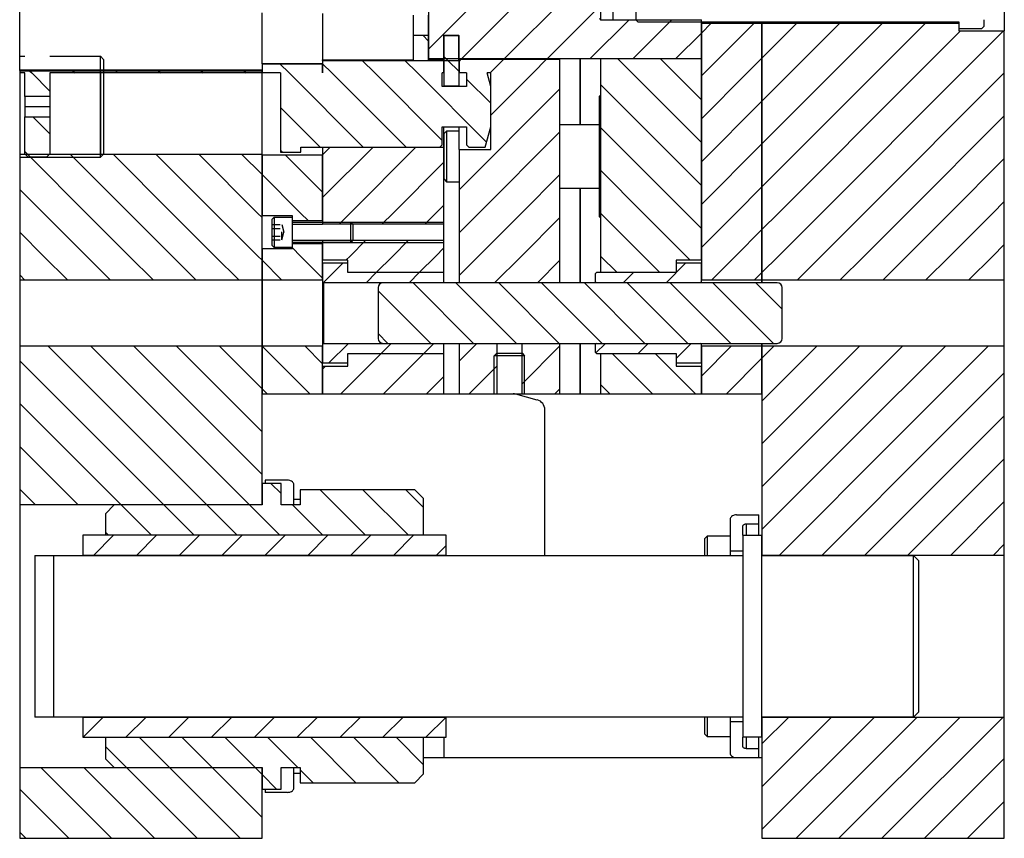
# Model space of a CAD drawing. Header units: inches. Extents: x 3 to 289, y 4 to 291.
# Tile 587 of 634: x 169 to 181, y 160 to 170. Entities that reach past the tile are written whole.
import ezdxf

# ---------------------------------------------------------------- set-up
doc = ezdxf.new("R2010")
doc.units = ezdxf.units.IN
doc.header["$LTSCALE"] = 0.5
doc.header["$MEASUREMENT"] = 0
doc.linetypes.add('HIDDEN', pattern=[0.225, 0.15, -0.075])
doc.layers.add('DBU', color=7, linetype='Continuous')

msp = doc.modelspace()

# ---------------------------------------------------------------- linework, layer by layer
at = {"layer": 'DBU', "color": 9, "linetype": 'Continuous'}
for p, q in [((174.938, 170.963), (173.628, 169.653)), ((174.938, 170.963), (173.628, 169.653)), ((173.628, 169.527), (173.628, 170.963)), ((175.417, 170.912), (174.032, 169.527)), ((175.417, 170.912), (174.032, 169.527)), ((175.947, 170.912), (174.563, 169.527)), ((175.947, 170.912), (174.563, 169.527)), ((175.753, 170.263), (175.753, 170.012)), ((171.565, 169.472), (171.565, 170.097)), ((172.315, 170.089), (172.315, 169.515)), ((175.696, 170.13), (175.093, 169.527)), ((175.696, 170.13), (175.093, 169.527)), ((175.742, 170.031), (175.753, 170.012)), ((176.108, 170.012), (175.623, 169.527)), ((176.108, 170.012), (175.623, 169.527)), ((175.753, 170.012), (175.909, 170.012)), ((175.909, 170.012), (177.003, 170.012)), ((176.639, 170.012), (176.154, 169.527)), ((176.639, 170.012), (176.154, 169.527)), ((177.003, 169.527), (177.003, 170.012)), ((177.125, 169.968), (177.003, 169.846)), ((177.125, 169.968), (177.003, 169.846)), ((177.003, 169.968), (177.753, 169.968)), ((177.003, 169.968), (177.003, 169.353)), ((177.655, 169.968), (177.04, 169.353)), ((177.655, 169.968), (177.04, 169.353)), ((177.753, 169.968), (177.753, 169.981)), ((177.753, 169.353), (177.753, 169.968)), ((177.003, 169.846), (176.684, 169.527)), ((177.003, 169.846), (176.684, 169.527)), ((177.753, 169.535), (177.57, 169.353)), ((177.753, 169.535), (177.57, 169.353)), ((171.565, 169.472), (172.315, 169.472)), ((171.565, 169.468), (171.565, 169.472)), ((171.565, 169.468), (171.565, 169.465)), ((172.315, 169.465), (171.565, 169.465)), ((171.565, 169.465), (171.565, 169.353)), ((171.787, 169.465), (171.899, 169.353)), ((171.787, 169.465), (171.899, 169.353)), ((172.315, 169.511), (172.315, 169.515)), ((172.315, 169.508), (172.315, 169.511)), ((172.315, 169.508), (173.815, 169.508)), ((172.315, 169.508), (172.315, 169.353)), ((172.315, 169.467), (172.429, 169.353)), ((172.315, 169.467), (172.429, 169.353)), ((172.315, 169.353), (172.315, 169.465)), ((172.804, 169.508), (172.959, 169.353)), ((172.804, 169.508), (172.959, 169.353)), ((173.334, 169.508), (173.49, 169.353)), ((173.334, 169.508), (173.49, 169.353)), ((177.003, 169.527), (173.628, 169.527)), ((173.815, 169.353), (173.815, 169.508)), ((171.795, 169.353), (171.565, 169.353)), ((171.795, 169.353), (171.795, 168.372)), ((171.899, 169.353), (172.817, 168.435)), ((171.899, 169.353), (172.817, 168.435)), ((172.429, 169.353), (173.347, 168.435)), ((172.429, 169.353), (173.347, 168.435)), ((172.959, 169.353), (173.795, 168.517)), ((172.959, 169.353), (173.795, 168.517)), ((173.49, 169.353), (174.345, 168.498)), ((173.49, 169.353), (174.345, 168.498)), ((173.815, 169.353), (173.795, 169.353)), ((173.795, 169.185), (173.795, 169.353)), ((174.095, 169.353), (174.095, 169.185)), ((174.395, 169.185), (174.35, 169.353)), ((177.04, 169.353), (177.003, 169.316)), ((177.57, 169.353), (177.003, 168.785)), ((177.04, 169.353), (177.003, 169.316)), ((177.57, 169.353), (177.003, 168.785)), ((177.003, 169.353), (177.003, 167.088)), ((177.753, 167.088), (177.753, 169.353)), ((174.095, 169.185), (173.795, 169.185)), ((173.815, 169.195), (173.815, 169.185)), ((174.095, 169.278), (174.395, 168.978)), ((174.095, 169.278), (174.395, 168.978)), ((174.395, 168.685), (174.395, 169.185)), ((171.795, 168.926), (172.286, 168.435)), ((171.795, 168.926), (172.286, 168.435)), ((177.753, 169.005), (177.003, 168.255)), ((177.753, 169.005), (177.003, 168.255)), ((173.795, 168.685), (174.095, 168.685)), ((173.795, 168.465), (173.795, 168.685)), ((173.815, 168.434), (173.815, 168.685)), ((174.095, 168.685), (174.095, 168.465)), ((174.328, 168.435), (174.395, 168.685)), ((173.85, 168.632), (173.82, 168.602)), ((173.82, 168.037), (173.82, 168.602)), ((173.85, 168.632), (173.85, 168.007)), ((174.003, 168.632), (173.85, 168.632)), ((173.765, 168.435), (173.795, 168.465)), ((174.095, 168.465), (174.125, 168.435)), ((177.753, 168.475), (177.003, 167.725)), ((177.753, 168.475), (177.003, 167.725)), ((171.565, 168.341), (172.315, 168.341)), ((171.565, 168.341), (171.565, 167.62)), ((171.795, 168.396), (171.819, 168.372)), ((171.795, 168.396), (171.819, 168.372)), ((171.795, 168.372), (172.045, 168.372)), ((171.85, 168.341), (172.315, 167.876)), ((171.85, 168.341), (172.315, 167.876)), ((172.045, 168.435), (173.765, 168.435)), ((172.045, 168.372), (172.045, 168.435)), ((172.315, 168.435), (172.315, 168.434)), ((172.409, 168.434), (172.315, 168.34)), ((172.939, 168.434), (172.315, 167.81)), ((172.409, 168.434), (172.315, 168.34)), ((172.939, 168.434), (172.315, 167.81)), ((172.315, 168.434), (173.815, 168.434)), ((172.315, 168.434), (172.315, 167.62)), ((172.315, 167.62), (172.315, 168.341)), ((173.47, 168.434), (172.656, 167.62)), ((173.47, 168.434), (172.656, 167.62)), ((173.815, 167.62), (173.815, 168.434)), ((174.125, 168.435), (174.328, 168.435)), ((173.815, 168.249), (173.186, 167.62)), ((173.815, 168.249), (173.186, 167.62)), ((171.565, 168.095), (172.04, 167.62)), ((171.565, 168.095), (172.04, 167.62)), ((173.82, 168.037), (173.85, 168.007)), ((173.85, 168.007), (174.003, 168.007)), ((177.753, 167.944), (177.429, 167.62)), ((177.753, 167.944), (177.429, 167.62)), ((173.815, 167.719), (173.717, 167.62)), ((173.815, 167.719), (173.717, 167.62)), ((171.565, 167.62), (171.565, 167.585)), ((171.94, 167.585), (171.565, 167.585)), ((171.94, 167.523), (171.94, 167.585)), ((172.04, 167.62), (172.138, 167.523)), ((172.04, 167.62), (172.138, 167.523)), ((172.315, 167.62), (172.315, 167.483)), ((172.315, 167.523), (172.315, 167.62)), ((172.656, 167.62), (172.543, 167.507)), ((172.656, 167.62), (172.543, 167.507)), ((173.186, 167.62), (173.049, 167.483)), ((173.186, 167.62), (173.049, 167.483)), ((173.717, 167.62), (173.579, 167.483)), ((173.717, 167.62), (173.579, 167.483)), ((173.815, 167.483), (173.815, 167.62)), ((177.429, 167.62), (177.003, 167.194)), ((177.429, 167.62), (177.003, 167.194)), ((172.315, 167.523), (171.94, 167.523)), ((173.815, 167.483), (172.315, 167.483)), ((172.543, 167.507), (172.518, 167.483)), ((173.815, 167.282), (173.815, 167.483)), ((177.753, 167.414), (177.427, 167.088)), ((177.753, 167.414), (177.427, 167.088)), ((171.94, 167.241), (172.315, 167.241)), ((171.94, 167.179), (171.94, 167.241)), ((172.317, 167.282), (172.315, 167.279)), ((172.315, 167.282), (172.315, 167.088)), ((172.315, 167.282), (173.815, 167.282)), ((172.315, 167.088), (172.315, 167.241)), ((172.848, 167.282), (172.654, 167.088)), ((172.848, 167.282), (172.654, 167.088)), ((173.378, 167.282), (173.184, 167.088)), ((173.378, 167.282), (173.184, 167.088)), ((173.815, 167.088), (173.815, 167.282)), ((171.565, 167.179), (171.565, 167.088)), ((171.565, 167.179), (171.94, 167.179)), ((171.94, 167.19), (172.042, 167.088)), ((171.94, 167.19), (172.042, 167.088)), ((173.815, 167.188), (173.714, 167.088)), ((173.815, 167.188), (173.714, 167.088)), ((171.565, 167.088), (171.565, 166.788)), ((171.565, 167.035), (171.811, 166.788)), ((171.565, 167.035), (171.811, 166.788)), ((172.042, 167.088), (172.315, 166.815)), ((172.042, 167.088), (172.315, 166.815)), ((172.315, 167.088), (172.315, 167.038)), ((172.315, 166.788), (172.315, 167.088)), ((172.627, 167.038), (172.315, 167.038)), ((172.627, 166.999), (172.315, 166.999)), ((172.315, 166.999), (172.315, 166.773)), ((172.565, 166.999), (172.327, 166.761)), ((172.565, 166.999), (172.327, 166.761)), ((172.654, 167.088), (172.604, 167.038)), ((172.654, 167.088), (172.604, 167.038)), ((172.627, 166.883), (172.627, 167.038)), ((172.627, 166.883), (172.627, 166.999)), ((173.184, 167.088), (172.979, 166.883)), ((173.184, 167.088), (172.979, 166.883)), ((173.714, 167.088), (173.51, 166.883)), ((173.714, 167.088), (173.51, 166.883)), ((173.815, 166.883), (173.815, 167.088)), ((176.808, 166.999), (176.567, 166.758)), ((176.808, 166.999), (176.567, 166.758)), ((176.69, 166.999), (176.69, 166.883)), ((177.003, 166.999), (176.69, 166.999)), ((177.003, 167.088), (177.003, 166.788)), ((177.003, 166.773), (177.003, 166.999)), ((177.427, 167.088), (177.127, 166.788)), ((177.427, 167.088), (177.127, 166.788)), ((177.753, 166.788), (177.753, 167.088)), ((173.815, 166.883), (172.627, 166.883)), ((173.815, 166.883), (172.627, 166.883)), ((172.979, 166.883), (172.854, 166.758)), ((172.979, 166.883), (172.854, 166.758)), ((173.51, 166.883), (173.385, 166.758)), ((173.51, 166.883), (173.385, 166.758)), ((173.815, 166.758), (173.815, 166.883)), ((175.705, 166.883), (175.69, 166.868)), ((175.69, 166.868), (175.69, 166.773)), ((176.69, 166.883), (175.705, 166.883)), ((176.161, 166.883), (176.036, 166.758)), ((176.161, 166.883), (176.036, 166.758)), ((177.753, 166.884), (177.658, 166.788)), ((177.753, 166.884), (177.658, 166.788)), ((172.315, 166.788), (171.565, 166.788)), ((171.565, 166.788), (171.565, 165.976)), ((172.315, 166.773), (172.315, 165.991)), ((172.315, 166.773), (172.33, 166.758)), ((172.33, 166.006), (172.33, 166.758)), ((173.815, 166.758), (172.33, 166.758)), ((177.943, 166.757), (173.063, 166.757)), ((173.434, 166.757), (174.184, 166.007)), ((173.434, 166.757), (174.184, 166.007)), ((173.815, 166.758), (173.815, 166.757)), ((173.964, 166.757), (174.714, 166.007)), ((173.964, 166.757), (174.714, 166.007)), ((174.494, 166.757), (175.244, 166.007)), ((174.494, 166.757), (175.244, 166.007)), ((175.025, 166.757), (175.775, 166.007)), ((175.025, 166.757), (175.775, 166.007)), ((175.555, 166.757), (176.305, 166.007)), ((175.555, 166.757), (176.305, 166.007)), ((175.69, 166.773), (175.69, 166.757)), ((175.69, 166.773), (175.705, 166.758)), ((175.705, 166.757), (175.705, 166.758)), ((176.988, 166.758), (175.705, 166.758)), ((176.085, 166.757), (176.835, 166.007)), ((176.085, 166.757), (176.835, 166.007)), ((176.616, 166.757), (177.366, 166.007)), ((176.616, 166.757), (177.366, 166.007)), ((176.988, 166.758), (177.003, 166.773)), ((176.988, 166.758), (176.988, 166.757)), ((177.753, 166.788), (177.003, 166.788)), ((177.003, 166.757), (177.003, 166.773)), ((177.146, 166.757), (177.896, 166.007)), ((177.146, 166.757), (177.896, 166.007)), ((177.676, 166.757), (178.003, 166.43)), ((177.676, 166.757), (178.003, 166.43)), ((177.753, 166.757), (177.753, 166.788)), ((173.003, 166.697), (173.003, 166.067)), ((173.003, 166.657), (173.653, 166.007)), ((173.003, 166.657), (173.653, 166.007)), ((178.003, 166.067), (178.003, 166.697)), ((173.003, 166.127), (173.123, 166.007)), ((173.003, 166.127), (173.123, 166.007)), ((172.33, 166.006), (172.315, 165.991)), ((172.33, 166.006), (173.815, 166.006)), ((172.633, 166.006), (172.392, 165.765)), ((172.633, 166.006), (172.392, 165.765)), ((173.163, 166.006), (173.038, 165.881)), ((173.163, 166.006), (173.038, 165.881)), ((173.063, 166.007), (177.943, 166.007)), ((173.693, 166.006), (173.569, 165.881)), ((173.693, 166.006), (173.569, 165.881)), ((173.815, 166.007), (173.815, 166.006)), ((173.815, 165.881), (173.815, 166.006)), ((175.69, 166.007), (175.69, 165.991)), ((175.705, 166.006), (175.69, 165.991)), ((175.815, 166.006), (175.698, 165.889)), ((175.815, 166.006), (175.698, 165.889)), ((175.705, 166.006), (175.705, 166.007)), ((175.705, 166.006), (176.988, 166.006)), ((176.345, 166.006), (176.22, 165.881)), ((176.345, 166.006), (176.22, 165.881)), ((176.875, 166.006), (176.69, 165.821)), ((176.875, 166.006), (176.69, 165.821)), ((176.988, 166.007), (176.988, 166.006)), ((177.003, 165.991), (176.988, 166.006)), ((177.003, 165.991), (177.003, 166.007)), ((177.753, 165.976), (177.753, 166.007)), ((171.565, 165.976), (172.315, 165.976)), ((171.565, 165.976), (171.565, 165.382)), ((171.565, 165.974), (172.157, 165.382)), ((171.565, 165.974), (172.157, 165.382)), ((172.094, 165.976), (172.315, 165.754)), ((172.094, 165.976), (172.315, 165.754)), ((172.315, 165.991), (172.315, 165.765)), ((172.315, 165.382), (172.315, 165.976)), ((173.038, 165.881), (172.539, 165.382)), ((173.038, 165.881), (172.539, 165.382)), ((172.627, 165.726), (172.627, 165.881)), ((172.627, 165.881), (173.815, 165.881)), ((172.627, 165.881), (173.815, 165.881)), ((172.627, 165.765), (172.627, 165.881)), ((173.569, 165.881), (173.069, 165.382)), ((173.569, 165.881), (173.069, 165.382)), ((173.815, 165.382), (173.815, 165.881)), ((175.69, 165.991), (175.69, 165.896)), ((175.69, 165.896), (175.705, 165.881)), ((175.705, 165.881), (176.69, 165.881)), ((176.69, 165.881), (176.69, 165.765)), ((177.003, 165.765), (177.003, 165.991)), ((177.375, 165.976), (177.003, 165.603)), ((177.375, 165.976), (177.003, 165.603)), ((177.003, 165.976), (177.753, 165.976)), ((177.003, 165.976), (177.003, 165.382)), ((177.753, 165.382), (177.753, 165.976)), ((172.315, 165.765), (172.627, 165.765)), ((176.69, 165.765), (177.003, 165.765)), ((177.753, 165.823), (177.312, 165.382)), ((177.753, 165.823), (177.312, 165.382)), ((172.352, 165.726), (172.315, 165.688)), ((172.352, 165.726), (172.315, 165.688)), ((172.315, 165.726), (172.627, 165.726)), ((172.315, 165.726), (172.315, 165.382)), ((173.815, 165.597), (173.6, 165.382)), ((173.815, 165.597), (173.6, 165.382)), ((171.565, 165.444), (171.627, 165.382)), ((171.565, 165.444), (171.627, 165.382)), ((171.565, 165.382), (172.315, 165.382)), ((172.315, 165.382), (173.815, 165.382)), ((174.972, 165.306), (174.706, 165.378)), ((177.003, 165.382), (177.753, 165.382)), ((175.065, 163.382), (175.065, 165.186)), ((173.815, 161.132), (173.815, 160.882)), ((173.815, 161.132), (173.815, 160.882)), ((173.565, 160.882), (173.815, 160.882)), ((173.815, 160.882), (177.42, 160.882)), ((177.714, 160.882), (177.753, 160.882))]:
    msp.add_line(p, q, dxfattribs=at)
at = {"layer": 'DBU', "color": 254, "linetype": 'Continuous'}
for p, q in [((180.753, 170.401), (180.753, 169.873)), ((168.565, 169.392), (168.565, 170.113)), ((177.753, 169.981), (177.753, 169.968)), ((178.185, 169.968), (177.753, 169.535)), ((178.185, 169.968), (177.753, 169.535)), ((177.753, 169.968), (180.19, 169.968)), ((177.753, 169.968), (177.753, 169.353)), ((178.716, 169.968), (178.101, 169.353)), ((178.716, 169.968), (178.101, 169.353)), ((179.246, 169.968), (178.631, 169.353)), ((179.246, 169.968), (178.631, 169.353)), ((179.776, 169.968), (179.161, 169.353)), ((179.776, 169.968), (179.161, 169.353)), ((180.19, 169.968), (180.19, 169.873)), ((180.212, 169.873), (179.692, 169.353)), ((180.212, 169.873), (179.692, 169.353)), ((180.19, 169.873), (180.753, 169.873)), ((180.743, 169.873), (180.222, 169.353)), ((180.743, 169.873), (180.222, 169.353)), ((180.753, 169.353), (180.753, 169.873)), ((168.565, 169.392), (171.565, 169.392)), ((168.565, 169.383), (168.565, 169.392)), ((168.565, 169.383), (168.565, 169.377)), ((171.565, 169.377), (168.565, 169.377)), ((168.565, 169.377), (168.565, 169.353)), ((168.627, 169.353), (168.565, 169.353)), ((168.565, 169.353), (168.565, 168.349)), ((168.692, 169.377), (168.717, 169.353)), ((168.692, 169.377), (168.717, 169.353)), ((169.565, 169.353), (168.94, 169.353)), ((169.222, 169.377), (169.247, 169.353)), ((169.222, 169.377), (169.247, 169.353)), ((171.565, 169.353), (169.565, 169.353)), ((169.753, 169.377), (169.777, 169.353)), ((169.753, 169.377), (169.777, 169.353)), ((170.283, 169.377), (170.308, 169.353)), ((170.283, 169.377), (170.308, 169.353)), ((170.813, 169.377), (170.838, 169.353)), ((170.813, 169.377), (170.838, 169.353)), ((171.344, 169.377), (171.368, 169.353)), ((171.344, 169.377), (171.368, 169.353)), ((171.565, 169.353), (171.565, 169.377)), ((171.565, 168.349), (171.565, 169.353)), ((178.101, 169.353), (177.753, 169.005)), ((178.631, 169.353), (177.753, 168.475)), ((179.161, 169.353), (177.753, 167.944)), ((178.101, 169.353), (177.753, 169.005)), ((178.631, 169.353), (177.753, 168.475)), ((179.161, 169.353), (177.753, 167.944)), ((177.753, 169.353), (177.753, 167.088)), ((179.692, 169.353), (177.959, 167.62)), ((179.692, 169.353), (177.959, 167.62)), ((180.222, 169.353), (178.489, 167.62)), ((180.222, 169.353), (178.489, 167.62)), ((180.752, 169.353), (179.02, 167.62)), ((180.752, 169.353), (179.02, 167.62)), ((180.753, 169.353), (180.752, 169.353)), ((180.753, 169.353), (180.752, 169.353)), ((180.753, 167.088), (180.753, 169.353)), ((180.753, 168.823), (179.55, 167.62)), ((180.753, 168.823), (179.55, 167.62)), ((168.565, 168.349), (169.565, 168.349)), ((168.565, 168.349), (168.565, 167.62)), ((168.66, 168.349), (168.699, 168.31)), ((168.66, 168.349), (168.699, 168.31)), ((169.19, 168.349), (169.919, 167.62)), ((169.19, 168.349), (169.919, 167.62)), ((169.565, 168.349), (171.565, 168.349)), ((169.721, 168.349), (170.449, 167.62)), ((169.721, 168.349), (170.449, 167.62)), ((170.251, 168.349), (170.979, 167.62)), ((170.251, 168.349), (170.979, 167.62)), ((170.781, 168.349), (171.51, 167.62)), ((170.781, 168.349), (171.51, 167.62)), ((171.312, 168.349), (171.565, 168.095)), ((171.312, 168.349), (171.565, 168.095)), ((171.565, 167.62), (171.565, 168.349)), ((168.699, 168.31), (169.388, 167.62)), ((168.699, 168.31), (169.388, 167.62)), ((180.753, 168.293), (180.08, 167.62)), ((180.753, 168.293), (180.08, 167.62)), ((168.565, 167.913), (168.858, 167.62)), ((168.565, 167.913), (168.858, 167.62)), ((180.753, 167.762), (180.611, 167.62)), ((180.753, 167.762), (180.611, 167.62)), ((168.565, 167.62), (168.565, 167.088)), ((168.858, 167.62), (169.391, 167.088)), ((168.858, 167.62), (169.391, 167.088)), ((169.388, 167.62), (169.921, 167.088)), ((169.388, 167.62), (169.921, 167.088)), ((169.919, 167.62), (170.451, 167.088)), ((169.919, 167.62), (170.451, 167.088)), ((170.449, 167.62), (170.982, 167.088)), ((170.449, 167.62), (170.982, 167.088)), ((170.979, 167.62), (171.512, 167.088)), ((170.979, 167.62), (171.512, 167.088)), ((171.51, 167.62), (171.565, 167.565)), ((171.51, 167.62), (171.565, 167.565)), ((171.565, 167.088), (171.565, 167.62)), ((177.959, 167.62), (177.753, 167.414)), ((177.959, 167.62), (177.753, 167.414)), ((178.489, 167.62), (177.957, 167.088)), ((178.489, 167.62), (177.957, 167.088)), ((179.02, 167.62), (178.487, 167.088)), ((179.02, 167.62), (178.487, 167.088)), ((179.55, 167.62), (179.018, 167.088)), ((179.55, 167.62), (179.018, 167.088)), ((180.08, 167.62), (179.548, 167.088)), ((180.08, 167.62), (179.548, 167.088)), ((180.611, 167.62), (180.078, 167.088)), ((180.611, 167.62), (180.078, 167.088)), ((168.565, 167.383), (168.86, 167.088)), ((168.565, 167.383), (168.86, 167.088)), ((180.753, 167.232), (180.609, 167.088)), ((180.753, 167.232), (180.609, 167.088)), ((168.565, 167.088), (168.565, 166.788)), ((168.86, 167.088), (169.16, 166.788)), ((168.86, 167.088), (169.16, 166.788)), ((169.391, 167.088), (169.69, 166.788)), ((169.391, 167.088), (169.69, 166.788)), ((169.921, 167.088), (170.22, 166.788)), ((169.921, 167.088), (170.22, 166.788)), ((170.451, 167.088), (170.751, 166.788)), ((170.451, 167.088), (170.751, 166.788)), ((170.982, 167.088), (171.281, 166.788)), ((170.982, 167.088), (171.281, 166.788)), ((171.512, 167.088), (171.565, 167.035)), ((171.512, 167.088), (171.565, 167.035)), ((171.565, 166.788), (171.565, 167.088)), ((177.957, 167.088), (177.753, 166.884)), ((177.957, 167.088), (177.753, 166.884)), ((177.753, 167.088), (177.753, 166.788)), ((178.487, 167.088), (178.188, 166.788)), ((178.487, 167.088), (178.188, 166.788)), ((179.018, 167.088), (178.718, 166.788)), ((179.018, 167.088), (178.718, 166.788)), ((179.548, 167.088), (179.249, 166.788)), ((179.548, 167.088), (179.249, 166.788)), ((180.078, 167.088), (179.779, 166.788)), ((180.078, 167.088), (179.779, 166.788)), ((180.609, 167.088), (180.309, 166.788)), ((180.609, 167.088), (180.309, 166.788)), ((180.753, 166.788), (180.753, 167.088)), ((168.565, 166.853), (168.629, 166.788)), ((168.565, 166.853), (168.629, 166.788)), ((171.565, 166.788), (168.565, 166.788)), ((168.565, 166.788), (168.565, 165.976)), ((171.565, 165.976), (171.565, 166.788)), ((180.753, 166.788), (177.753, 166.788)), ((177.753, 166.788), (177.753, 166.757)), ((180.753, 165.976), (180.753, 166.788)), ((177.753, 166.007), (177.753, 165.976)), ((168.565, 165.976), (171.565, 165.976)), ((168.565, 165.976), (168.565, 164.849)), ((168.912, 165.976), (170.039, 164.849)), ((168.912, 165.976), (170.039, 164.849)), ((169.442, 165.976), (170.569, 164.849)), ((169.442, 165.976), (170.569, 164.849)), ((169.972, 165.976), (171.1, 164.849)), ((169.972, 165.976), (171.1, 164.849)), ((170.503, 165.976), (171.565, 164.913)), ((170.503, 165.976), (171.565, 164.913)), ((171.033, 165.976), (171.565, 165.444)), ((171.033, 165.976), (171.565, 165.444)), ((171.563, 165.976), (171.565, 165.974)), ((171.563, 165.976), (171.565, 165.974)), ((171.565, 164.849), (171.565, 165.976)), ((177.906, 165.976), (177.753, 165.823)), ((178.436, 165.976), (177.753, 165.293)), ((177.906, 165.976), (177.753, 165.823)), ((178.436, 165.976), (177.753, 165.293)), ((177.753, 165.976), (180.753, 165.976)), ((177.753, 165.976), (177.753, 164.849)), ((178.966, 165.976), (177.839, 164.849)), ((178.966, 165.976), (177.839, 164.849)), ((179.497, 165.976), (178.369, 164.849)), ((179.497, 165.976), (178.369, 164.849)), ((180.027, 165.976), (178.9, 164.849)), ((180.027, 165.976), (178.9, 164.849)), ((180.557, 165.976), (179.43, 164.849)), ((180.557, 165.976), (179.43, 164.849)), ((180.753, 164.849), (180.753, 165.976)), ((168.565, 165.792), (169.509, 164.849)), ((168.565, 165.792), (169.509, 164.849)), ((180.753, 165.641), (179.96, 164.849)), ((180.753, 165.641), (179.96, 164.849)), ((168.565, 165.262), (168.978, 164.849)), ((168.565, 165.262), (168.978, 164.849)), ((180.753, 165.111), (180.491, 164.849)), ((180.753, 165.111), (180.491, 164.849)), ((168.565, 164.849), (168.565, 164.007)), ((168.978, 164.849), (169.82, 164.007)), ((168.978, 164.849), (169.82, 164.007)), ((169.509, 164.849), (170.35, 164.007)), ((169.509, 164.849), (170.35, 164.007)), ((170.039, 164.849), (170.88, 164.007)), ((170.039, 164.849), (170.88, 164.007)), ((170.569, 164.849), (171.411, 164.007)), ((170.569, 164.849), (171.411, 164.007)), ((171.1, 164.849), (171.565, 164.383)), ((171.1, 164.849), (171.565, 164.383)), ((171.565, 164.007), (171.565, 164.849)), ((177.839, 164.849), (177.753, 164.762)), ((178.369, 164.849), (177.753, 164.232)), ((178.9, 164.849), (177.753, 163.702)), ((177.839, 164.849), (177.753, 164.762)), ((178.369, 164.849), (177.753, 164.232)), ((178.9, 164.849), (177.753, 163.702)), ((177.753, 164.849), (177.753, 163.382)), ((179.43, 164.849), (177.964, 163.382)), ((179.43, 164.849), (177.964, 163.382)), ((179.96, 164.849), (178.494, 163.382)), ((179.96, 164.849), (178.494, 163.382)), ((180.491, 164.849), (179.024, 163.382)), ((180.491, 164.849), (179.024, 163.382)), ((180.753, 163.382), (180.753, 164.849)), ((168.565, 164.732), (169.289, 164.007)), ((168.565, 164.732), (169.289, 164.007)), ((180.753, 164.58), (179.555, 163.382)), ((180.753, 164.58), (179.555, 163.382)), ((168.565, 164.201), (168.759, 164.007)), ((168.565, 164.201), (168.759, 164.007)), ((171.565, 164.007), (168.565, 164.007)), ((168.565, 164.007), (168.565, 160.757)), ((180.753, 164.05), (180.085, 163.382)), ((180.753, 164.05), (180.085, 163.382)), ((180.753, 163.52), (180.615, 163.382)), ((180.753, 163.52), (180.615, 163.382)), ((180.753, 163.382), (177.753, 163.382)), ((180.753, 161.382), (180.753, 163.382)), ((178.085, 161.382), (177.753, 161.05)), ((178.615, 161.382), (177.753, 160.52)), ((179.146, 161.382), (177.753, 159.989)), ((178.085, 161.382), (177.753, 161.05)), ((178.615, 161.382), (177.753, 160.52)), ((179.146, 161.382), (177.753, 159.989)), ((177.753, 161.382), (180.753, 161.382)), ((177.753, 161.382), (177.753, 159.882)), ((179.676, 161.382), (178.176, 159.882)), ((179.676, 161.382), (178.176, 159.882)), ((180.206, 161.382), (178.706, 159.882)), ((180.206, 161.382), (178.706, 159.882)), ((180.737, 161.382), (179.237, 159.882)), ((180.737, 161.382), (179.237, 159.882)), ((180.753, 159.882), (180.753, 161.382)), ((180.753, 160.868), (179.767, 159.882)), ((180.753, 160.868), (179.767, 159.882)), ((168.565, 160.757), (171.565, 160.757)), ((168.565, 160.757), (168.565, 159.882)), ((168.827, 160.757), (169.702, 159.882)), ((168.827, 160.757), (169.702, 159.882)), ((169.357, 160.757), (170.232, 159.882)), ((169.357, 160.757), (170.232, 159.882)), ((169.888, 160.757), (170.763, 159.882)), ((169.888, 160.757), (170.763, 159.882)), ((170.418, 160.757), (171.293, 159.882)), ((170.418, 160.757), (171.293, 159.882)), ((170.948, 160.757), (171.565, 160.141)), ((170.948, 160.757), (171.565, 160.141)), ((171.479, 160.757), (171.565, 160.671)), ((171.479, 160.757), (171.565, 160.671)), ((171.565, 159.882), (171.565, 160.757)), ((168.565, 160.489), (169.172, 159.882)), ((168.565, 160.489), (169.172, 159.882)), ((180.753, 160.338), (180.297, 159.882)), ((180.753, 160.338), (180.297, 159.882)), ((168.565, 159.959), (168.641, 159.882)), ((168.565, 159.959), (168.641, 159.882)), ((168.565, 159.882), (171.565, 159.882)), ((177.753, 159.882), (180.753, 159.882))]:
    msp.add_line(p, q, dxfattribs=at)
at = {"layer": 'DBU', "color": 4, "linetype": 'Continuous'}
for p, q in [((175.909, 170.263), (175.909, 170.012)), ((177.315, 169.981), (177.315, 169.984)), ((171.565, 169.468), (172.315, 169.468)), ((172.315, 169.515), (173.44, 169.515)), ((173.44, 169.511), (172.315, 169.511)), ((173.627, 169.515), (173.815, 169.515)), ((173.815, 169.511), (173.627, 169.511)), ((174.003, 169.525), (175.253, 169.525)), ((168.565, 169.383), (171.565, 169.383)), ((169.565, 169.353), (169.565, 168.349)), ((177.556, 163.772), (177.556, 163.632)), ((177.556, 161.132), (177.556, 160.992))]:
    msp.add_line(p, q, dxfattribs=at)
at = {"layer": 'DBU', "color": 132, "linetype": 'Continuous'}
for p, q in [((176.19, 170.263), (176.19, 170.012)), ((176.19, 170.012), (176.218, 169.984)), ((176.218, 169.984), (177.315, 169.984)), ((176.218, 169.984), (176.218, 169.981)), ((177.003, 169.981), (177.315, 169.981)), ((177.315, 169.984), (180.19, 169.984)), ((177.315, 169.981), (180.19, 169.981)), ((180.19, 169.984), (180.19, 169.905)), ((180.19, 169.905), (180.475, 169.905)), ((180.19, 169.903), (180.475, 169.903)), ((180.475, 169.905), (180.503, 169.933)), ((180.475, 169.903), (180.503, 169.931)), ((180.475, 169.903), (180.475, 169.905)), ((180.503, 169.933), (180.503, 170.012)), ((180.503, 169.933), (180.503, 169.931)), ((177.003, 169.527), (175.753, 169.527)), ((175.753, 169.527), (175.753, 169.353)), ((175.967, 169.527), (176.141, 169.353)), ((175.967, 169.527), (176.141, 169.353)), ((176.497, 169.527), (176.672, 169.353)), ((176.497, 169.527), (176.672, 169.353)), ((177.003, 169.353), (177.003, 169.527)), ((175.753, 169.353), (175.753, 167.088)), ((176.141, 169.353), (177.003, 168.491)), ((176.141, 169.353), (177.003, 168.491)), ((176.672, 169.353), (177.003, 169.021)), ((176.672, 169.353), (177.003, 169.021)), ((177.003, 167.088), (177.003, 169.353)), ((175.753, 169.211), (177.003, 167.961)), ((175.753, 169.211), (177.003, 167.961)), ((175.753, 168.68), (176.813, 167.62)), ((175.753, 168.68), (176.813, 167.62)), ((175.753, 168.15), (176.283, 167.62)), ((175.753, 168.15), (176.283, 167.62)), ((175.753, 167.62), (176.285, 167.088)), ((175.753, 167.62), (176.285, 167.088)), ((176.283, 167.62), (176.815, 167.088)), ((176.283, 167.62), (176.815, 167.088)), ((176.813, 167.62), (177.003, 167.43)), ((176.813, 167.62), (177.003, 167.43)), ((171.69, 167.545), (171.714, 167.57)), ((171.69, 167.219), (171.69, 167.545)), ((171.714, 167.57), (171.714, 167.195)), ((171.714, 167.57), (171.94, 167.57)), ((171.94, 167.195), (171.94, 167.57)), ((171.94, 167.507), (172.665, 167.507)), ((172.665, 167.257), (172.665, 167.507)), ((172.665, 167.507), (172.69, 167.483)), ((172.69, 167.483), (172.69, 167.282)), ((172.665, 167.257), (171.94, 167.257)), ((172.69, 167.282), (172.665, 167.257)), ((171.714, 167.195), (171.69, 167.219)), ((171.94, 167.195), (171.714, 167.195)), ((175.753, 167.089), (175.755, 167.088)), ((175.753, 167.089), (175.755, 167.088)), ((175.753, 167.088), (175.753, 166.883)), ((175.755, 167.088), (175.959, 166.883)), ((175.755, 167.088), (175.959, 166.883)), ((176.285, 167.088), (176.49, 166.883)), ((176.285, 167.088), (176.49, 166.883)), ((176.69, 167.038), (176.69, 166.883)), ((177.003, 167.038), (176.69, 167.038)), ((176.815, 167.088), (176.865, 167.038)), ((176.815, 167.088), (176.865, 167.038)), ((177.003, 167.038), (177.003, 167.088)), ((176.69, 166.883), (175.753, 166.883)), ((175.753, 165.881), (176.69, 165.881)), ((175.753, 165.881), (175.753, 165.382)), ((175.9, 165.881), (176.4, 165.382)), ((175.9, 165.881), (176.4, 165.382)), ((176.431, 165.881), (176.93, 165.382)), ((176.431, 165.881), (176.93, 165.382)), ((176.69, 165.881), (176.69, 165.726)), ((176.69, 165.726), (177.003, 165.726)), ((177.003, 165.382), (177.003, 165.726)), ((175.753, 165.498), (175.869, 165.382)), ((175.753, 165.498), (175.869, 165.382)), ((175.753, 165.382), (177.003, 165.382)), ((172.037, 164.075), (171.958, 164.075)), ((177.075, 163.622), (177.047, 163.594)), ((177.047, 163.382), (177.047, 163.594)), ((177.075, 163.622), (177.075, 163.382)), ((177.359, 163.622), (177.075, 163.622)), ((177.047, 161.17), (177.047, 161.382)), ((177.075, 161.382), (177.075, 161.142)), ((177.047, 161.17), (177.075, 161.142)), ((177.075, 161.142), (177.359, 161.142)), ((171.958, 160.689), (172.037, 160.689))]:
    msp.add_line(p, q, dxfattribs=at)
at = {"layer": 'DBU', "color": 30, "linetype": 'Continuous'}
for p, q in [((173.44, 169.819), (173.44, 170.07)), ((173.627, 169.819), (173.627, 170.07)), ((173.44, 169.819), (173.627, 169.819)), ((173.44, 169.508), (173.44, 169.819)), ((173.554, 169.819), (173.627, 169.745)), ((173.554, 169.819), (173.627, 169.745)), ((173.627, 169.508), (173.627, 169.819)), ((173.815, 169.819), (174.002, 169.819)), ((173.815, 169.508), (173.815, 169.819)), ((173.815, 169.818), (174.003, 169.818)), ((173.815, 169.818), (173.815, 169.353)), ((174.002, 169.508), (174.002, 169.819)), ((174.003, 169.353), (174.003, 169.818)), ((173.815, 169.558), (173.845, 169.527)), ((173.815, 169.558), (173.845, 169.527)), ((173.44, 169.508), (173.627, 169.508)), ((173.815, 169.508), (174.002, 169.508)), ((173.845, 169.527), (173.864, 169.508)), ((173.845, 169.527), (173.864, 169.508)), ((173.864, 169.508), (174.003, 169.37)), ((173.864, 169.508), (174.003, 169.37)), ((168.627, 169.06), (168.627, 169.353)), ((168.717, 169.353), (168.94, 169.129)), ((168.717, 169.353), (168.94, 169.129)), ((168.94, 169.353), (168.94, 169.06)), ((173.815, 169.353), (173.815, 169.195)), ((174.003, 169.195), (174.003, 169.353)), ((173.815, 169.195), (174.003, 169.195)), ((168.94, 169.06), (168.627, 169.06)), ((168.627, 169.06), (168.627, 168.935)), ((168.94, 169.06), (168.94, 168.935)), ((168.94, 168.935), (168.627, 168.935)), ((168.627, 168.935), (168.627, 168.81)), ((168.94, 168.935), (168.94, 168.81)), ((168.627, 168.81), (168.94, 168.81)), ((168.627, 168.351), (168.627, 168.81)), ((168.729, 168.81), (168.94, 168.599)), ((168.729, 168.81), (168.94, 168.599)), ((168.94, 168.81), (168.94, 168.351)), ((168.627, 168.381), (168.699, 168.31)), ((168.627, 168.381), (168.699, 168.31)), ((168.669, 168.31), (168.627, 168.351)), ((168.94, 168.351), (168.898, 168.31)), ((168.898, 168.31), (168.669, 168.31))]:
    msp.add_line(p, q, dxfattribs=at)
at = {"layer": 'DBU', "color": 2, "linetype": 'Continuous'}
for p, q in [((168.565, 169.56), (168.627, 169.56)), ((168.94, 169.56), (169.565, 169.56)), ((169.565, 168.31), (169.565, 169.56)), ((169.604, 169.521), (169.565, 169.56)), ((169.604, 169.521), (169.604, 168.349)), ((169.604, 168.349), (169.565, 168.31)), ((168.565, 168.31), (169.565, 168.31)), ((171.94, 167.483), (172.315, 167.483)), ((172.315, 167.507), (173.815, 167.507)), ((171.94, 167.282), (172.315, 167.282)), ((172.315, 167.257), (173.815, 167.257)), ((174.472, 165.885), (174.44, 165.854)), ((174.472, 165.885), (174.784, 165.885)), ((174.784, 165.885), (174.815, 165.854)), ((174.44, 165.382), (174.44, 165.854)), ((174.815, 165.854), (174.44, 165.854)), ((174.815, 165.382), (174.815, 165.854)), ((171.604, 164.314), (171.604, 164.274)), ((171.88, 164.314), (171.604, 164.314)), ((171.893, 164.314), (171.88, 164.314)), ((171.907, 164.311), (171.893, 164.314)), ((171.919, 164.307), (171.907, 164.311)), ((171.93, 164.301), (171.919, 164.307)), ((171.94, 164.295), (171.93, 164.301)), ((171.948, 164.287), (171.94, 164.295)), ((171.954, 164.278), (171.948, 164.287)), ((171.957, 164.268), (171.954, 164.278)), ((171.958, 164.259), (171.957, 164.268)), ((171.958, 164.007), (171.958, 164.259)), ((177.361, 163.838), (177.359, 163.828)), ((177.359, 163.828), (177.359, 163.438)), ((177.364, 163.847), (177.361, 163.838)), ((177.37, 163.856), (177.364, 163.847)), ((177.378, 163.864), (177.37, 163.856)), ((177.388, 163.871), (177.378, 163.864)), ((177.399, 163.876), (177.388, 163.871)), ((177.411, 163.88), (177.399, 163.876)), ((177.424, 163.883), (177.411, 163.88)), ((177.438, 163.884), (177.424, 163.883)), ((177.438, 163.884), (177.714, 163.884)), ((177.714, 163.772), (177.714, 163.884)), ((177.517, 163.749), (177.519, 163.754)), ((177.517, 163.744), (177.517, 163.749)), ((177.517, 163.632), (177.517, 163.744)), ((177.519, 163.754), (177.522, 163.758)), ((177.522, 163.758), (177.526, 163.762)), ((177.526, 163.762), (177.531, 163.766)), ((177.531, 163.766), (177.537, 163.768)), ((177.537, 163.768), (177.543, 163.771)), ((177.543, 163.771), (177.549, 163.772)), ((177.549, 163.772), (177.556, 163.772)), ((177.556, 163.772), (177.714, 163.772)), ((177.714, 163.632), (177.714, 163.772)), ((177.359, 163.438), (177.359, 163.382)), ((177.359, 163.438), (177.517, 163.438)), ((177.359, 161.382), (177.359, 161.326)), ((177.359, 161.326), (177.517, 161.326)), ((177.359, 161.326), (177.359, 160.936)), ((177.517, 161.02), (177.517, 161.132)), ((177.714, 160.992), (177.714, 161.132)), ((177.517, 161.015), (177.517, 161.02)), ((177.519, 161.01), (177.517, 161.015)), ((177.522, 161.006), (177.519, 161.01)), ((177.526, 161.002), (177.522, 161.006)), ((177.359, 160.936), (177.361, 160.927)), ((177.361, 160.927), (177.364, 160.917)), ((177.364, 160.917), (177.37, 160.908)), ((177.37, 160.908), (177.378, 160.901)), ((177.378, 160.901), (177.388, 160.894)), ((177.388, 160.894), (177.399, 160.888)), ((177.399, 160.888), (177.411, 160.884)), ((177.411, 160.884), (177.424, 160.881)), ((177.531, 160.999), (177.526, 161.002)), ((177.537, 160.996), (177.531, 160.999)), ((177.543, 160.994), (177.537, 160.996)), ((177.549, 160.992), (177.543, 160.994)), ((177.556, 160.992), (177.549, 160.992)), ((177.556, 160.992), (177.714, 160.992)), ((177.714, 160.881), (177.714, 160.992)), ((177.424, 160.881), (177.438, 160.881)), ((177.438, 160.881), (177.714, 160.881)), ((171.958, 160.505), (171.958, 160.757)), ((171.604, 160.491), (171.604, 160.45)), ((171.88, 160.45), (171.604, 160.45)), ((171.88, 160.45), (171.893, 160.451)), ((171.893, 160.451), (171.907, 160.453)), ((171.907, 160.453), (171.919, 160.457)), ((171.919, 160.457), (171.93, 160.463)), ((171.93, 160.463), (171.94, 160.47)), ((171.94, 160.47), (171.948, 160.478)), ((171.948, 160.478), (171.954, 160.486)), ((171.954, 160.486), (171.957, 160.496)), ((171.957, 160.496), (171.958, 160.505))]:
    msp.add_line(p, q, dxfattribs=at)
at = {"layer": 'DBU', "color": 190, "linetype": 'Continuous'}
for p, q in [((174.003, 169.525), (175.253, 169.525)), ((174.027, 169.522), (174.003, 169.498)), ((174.027, 169.522), (174.003, 169.498)), ((175.253, 169.522), (174.003, 169.522)), ((174.003, 169.522), (174.003, 169.353)), ((174.558, 169.522), (174.388, 169.353)), ((174.558, 169.522), (174.388, 169.353)), ((175.088, 169.522), (174.919, 169.353)), ((175.088, 169.522), (174.919, 169.353)), ((175.253, 169.527), (175.253, 169.525)), ((175.253, 169.522), (175.253, 169.525)), ((175.253, 169.525), (175.253, 169.525)), ((175.253, 169.353), (175.253, 169.522)), ((175.503, 168.713), (175.503, 169.527)), ((175.503, 169.527), (175.503, 168.713)), ((174.095, 169.353), (174.003, 169.353)), ((174.395, 169.353), (174.35, 169.353)), ((174.919, 169.353), (174.395, 168.829)), ((174.919, 169.353), (174.395, 168.829)), ((174.395, 168.404), (174.395, 169.353)), ((175.253, 167.088), (175.253, 169.353)), ((174.003, 169.195), (174.003, 169.185)), ((175.253, 169.157), (174.003, 167.907)), ((175.253, 169.157), (174.003, 167.907)), ((174.003, 168.404), (174.003, 168.685)), ((175.253, 168.626), (174.247, 167.62)), ((175.253, 168.626), (174.247, 167.62)), ((174.003, 168.404), (174.395, 168.404)), ((174.003, 168.404), (174.003, 167.62)), ((175.253, 168.096), (174.777, 167.62)), ((175.253, 168.096), (174.777, 167.62)), ((175.503, 166.757), (175.503, 167.926)), ((175.503, 167.926), (175.503, 166.757)), ((174.247, 167.62), (174.003, 167.376)), ((174.247, 167.62), (174.003, 167.376)), ((174.003, 167.62), (174.003, 167.088)), ((174.777, 167.62), (174.245, 167.088)), ((174.777, 167.62), (174.245, 167.088)), ((175.253, 167.566), (174.775, 167.088)), ((175.253, 167.566), (174.775, 167.088)), ((174.245, 167.088), (174.003, 166.846)), ((174.245, 167.088), (174.003, 166.846)), ((174.003, 167.088), (174.003, 166.757)), ((174.775, 167.088), (174.444, 166.757)), ((174.775, 167.088), (174.444, 166.757)), ((175.253, 167.035), (174.975, 166.757)), ((175.253, 167.035), (174.975, 166.757)), ((175.253, 166.757), (175.253, 167.088)), ((175.253, 166.757), (174.003, 166.757)), ((174.225, 166.007), (174.003, 165.785)), ((174.225, 166.007), (174.003, 165.785)), ((174.003, 166.007), (174.472, 166.007)), ((174.003, 166.007), (174.003, 165.382)), ((174.472, 166.007), (174.472, 165.382)), ((174.784, 166.007), (175.253, 166.007)), ((174.784, 165.382), (174.784, 166.007)), ((175.253, 165.382), (175.253, 166.007)), ((175.503, 165.382), (175.503, 166.007)), ((175.503, 166.007), (175.503, 165.382)), ((175.253, 165.975), (174.784, 165.506)), ((175.253, 165.975), (174.784, 165.506)), ((174.472, 165.724), (174.13, 165.382)), ((174.472, 165.724), (174.13, 165.382)), ((175.253, 165.444), (175.191, 165.382)), ((175.253, 165.444), (175.191, 165.382)), ((173.815, 165.382), (174.003, 165.382)), ((174.003, 165.382), (174.472, 165.382)), ((174.472, 165.382), (174.784, 165.382)), ((174.784, 165.382), (175.253, 165.382)), ((175.253, 165.382), (175.503, 165.382)), ((175.503, 165.382), (175.753, 165.382))]:
    msp.add_line(p, q, dxfattribs=at)
at = {"layer": 'DBU', "color": 96, "linetype": 'Continuous'}
for p, q in [((175.737, 169.068), (175.737, 167.572)), ((175.753, 169.068), (175.737, 169.068)), ((175.737, 168.713), (175.253, 168.713)), ((175.253, 167.926), (175.737, 167.926)), ((175.737, 167.572), (175.753, 167.572)), ((173.846, 163.632), (169.346, 163.632)), ((169.346, 163.632), (169.346, 163.382)), ((169.728, 163.632), (169.478, 163.382)), ((169.728, 163.632), (169.478, 163.382)), ((170.259, 163.632), (170.009, 163.382)), ((170.259, 163.632), (170.009, 163.382)), ((170.789, 163.632), (170.539, 163.382)), ((170.789, 163.632), (170.539, 163.382)), ((171.319, 163.632), (171.069, 163.382)), ((171.319, 163.632), (171.069, 163.382)), ((171.85, 163.632), (171.6, 163.382)), ((171.85, 163.632), (171.6, 163.382)), ((172.38, 163.632), (172.13, 163.382)), ((172.38, 163.632), (172.13, 163.382)), ((172.91, 163.632), (172.66, 163.382)), ((172.91, 163.632), (172.66, 163.382)), ((173.441, 163.632), (173.191, 163.382)), ((173.441, 163.632), (173.191, 163.382)), ((173.846, 163.382), (173.846, 163.632)), ((173.846, 163.507), (173.721, 163.382)), ((173.846, 163.507), (173.721, 163.382)), ((173.846, 163.382), (169.346, 163.382)), ((169.346, 161.382), (173.846, 161.382)), ((169.346, 161.382), (169.346, 161.132)), ((169.6, 161.382), (169.35, 161.132)), ((169.6, 161.382), (169.35, 161.132)), ((170.13, 161.382), (169.88, 161.132)), ((170.13, 161.382), (169.88, 161.132)), ((170.66, 161.382), (170.41, 161.132)), ((170.66, 161.382), (170.41, 161.132)), ((171.191, 161.382), (170.941, 161.132)), ((171.191, 161.382), (170.941, 161.132)), ((171.721, 161.382), (171.471, 161.132)), ((171.721, 161.382), (171.471, 161.132)), ((172.251, 161.382), (172.001, 161.132)), ((172.251, 161.382), (172.001, 161.132)), ((172.782, 161.382), (172.532, 161.132)), ((172.782, 161.382), (172.532, 161.132)), ((173.312, 161.382), (173.062, 161.132)), ((173.312, 161.382), (173.062, 161.132)), ((173.842, 161.382), (173.592, 161.132)), ((173.842, 161.382), (173.592, 161.132)), ((173.846, 161.132), (173.846, 161.382)), ((169.346, 161.132), (173.846, 161.132))]:
    msp.add_line(p, q, dxfattribs=at)
at = {"layer": 'DBU', "color": 254, "linetype": 'HIDDEN'}
for p, q in [((171.69, 167.476), (171.81, 167.476)), ((171.81, 167.288), (171.81, 167.476)), ((171.81, 167.476), (171.833, 167.382)), ((171.69, 167.429), (171.81, 167.429)), ((171.81, 167.288), (171.833, 167.382)), ((171.69, 167.335), (171.81, 167.335)), ((171.69, 167.288), (171.81, 167.288))]:
    msp.add_line(p, q, dxfattribs=at)
at = {"layer": 'DBU', "color": 136, "linetype": 'Continuous'}
for p, q in [((171.801, 164.274), (171.565, 164.274)), ((171.565, 164.274), (171.565, 164.007)), ((171.674, 164.274), (171.801, 164.147)), ((171.674, 164.274), (171.801, 164.147)), ((171.801, 164.007), (171.801, 164.274)), ((173.457, 164.195), (172.037, 164.195)), ((172.037, 164.195), (172.037, 164.007)), ((172.284, 164.195), (172.846, 163.632)), ((172.284, 164.195), (172.846, 163.632)), ((172.814, 164.195), (173.377, 163.632)), ((172.814, 164.195), (173.377, 163.632)), ((173.344, 164.195), (173.565, 163.974)), ((173.344, 164.195), (173.565, 163.974)), ((173.565, 164.086), (173.457, 164.195)), ((173.565, 163.632), (173.565, 164.086)), ((169.736, 164.007), (169.627, 163.899)), ((171.565, 164.007), (169.736, 164.007)), ((169.82, 164.007), (170.195, 163.632)), ((169.82, 164.007), (170.195, 163.632)), ((170.35, 164.007), (170.725, 163.632)), ((170.35, 164.007), (170.725, 163.632)), ((170.88, 164.007), (171.255, 163.632)), ((170.88, 164.007), (171.255, 163.632)), ((171.411, 164.007), (171.786, 163.632)), ((171.411, 164.007), (171.786, 163.632)), ((172.037, 164.007), (171.801, 164.007)), ((171.941, 164.007), (172.316, 163.632)), ((171.941, 164.007), (172.316, 163.632)), ((169.627, 163.899), (169.627, 163.632)), ((169.627, 163.669), (169.664, 163.632)), ((169.627, 163.669), (169.664, 163.632)), ((173.565, 163.632), (169.627, 163.632)), ((177.517, 163.632), (177.753, 163.632)), ((177.517, 163.632), (177.517, 161.132)), ((177.753, 161.132), (177.753, 163.632)), ((168.753, 163.381), (168.989, 163.382)), ((168.753, 163.381), (168.753, 161.383)), ((168.989, 161.382), (168.989, 163.382)), ((168.989, 163.382), (177.517, 163.382)), ((177.753, 163.382), (179.628, 163.382)), ((179.628, 161.382), (179.628, 163.382)), ((179.628, 163.382), (179.69, 163.32)), ((179.69, 163.32), (179.69, 161.445)), ((168.989, 161.382), (168.753, 161.383)), ((177.517, 161.382), (168.989, 161.382)), ((179.628, 161.382), (177.753, 161.382)), ((179.69, 161.445), (179.628, 161.382)), ((169.627, 161.132), (173.565, 161.132)), ((169.627, 161.132), (169.627, 160.865)), ((170.043, 161.132), (170.418, 160.757)), ((170.043, 161.132), (170.418, 160.757)), ((170.573, 161.132), (170.948, 160.757)), ((170.573, 161.132), (170.948, 160.757)), ((171.104, 161.132), (171.479, 160.757)), ((171.104, 161.132), (171.479, 160.757)), ((171.634, 161.132), (172.009, 160.757)), ((171.634, 161.132), (172.009, 160.757)), ((172.164, 161.132), (172.727, 160.57)), ((172.164, 161.132), (172.727, 160.57)), ((172.695, 161.132), (173.257, 160.57)), ((172.695, 161.132), (173.257, 160.57)), ((173.225, 161.132), (173.565, 160.792)), ((173.225, 161.132), (173.565, 160.792)), ((173.565, 160.678), (173.565, 161.132)), ((177.753, 161.132), (177.517, 161.132)), ((169.627, 161.017), (169.888, 160.757)), ((169.627, 161.017), (169.888, 160.757)), ((169.627, 160.865), (169.736, 160.757)), ((169.736, 160.757), (171.565, 160.757)), ((171.565, 160.757), (171.565, 160.491)), ((171.565, 160.671), (171.745, 160.491)), ((171.565, 160.671), (171.745, 160.491)), ((171.801, 160.757), (172.037, 160.757)), ((171.801, 160.491), (171.801, 160.757)), ((172.037, 160.757), (172.037, 160.57)), ((172.037, 160.729), (172.196, 160.57)), ((172.037, 160.729), (172.196, 160.57)), ((173.457, 160.57), (173.565, 160.678)), ((172.037, 160.57), (173.457, 160.57)), ((171.565, 160.491), (171.801, 160.491))]:
    msp.add_line(p, q, dxfattribs=at)
at = {"layer": 'DBU', "color": 9, "linetype": 'Continuous'}
for centre, radius, start, end in [((173.063, 166.697), 0.06, 90, 180), ((177.943, 166.697), 0.06, 0, 90), ((173.063, 166.067), 0.06, 180, 270), ((177.943, 166.067), 0.06, 270, 0), ((174.673, 165.257), 0.125, 75, 90), ((174.94, 165.186), 0.125, 0, 75)]:
    msp.add_arc(centre, radius, start, end, dxfattribs=at)

doc.saveas('drawing.dxf')
